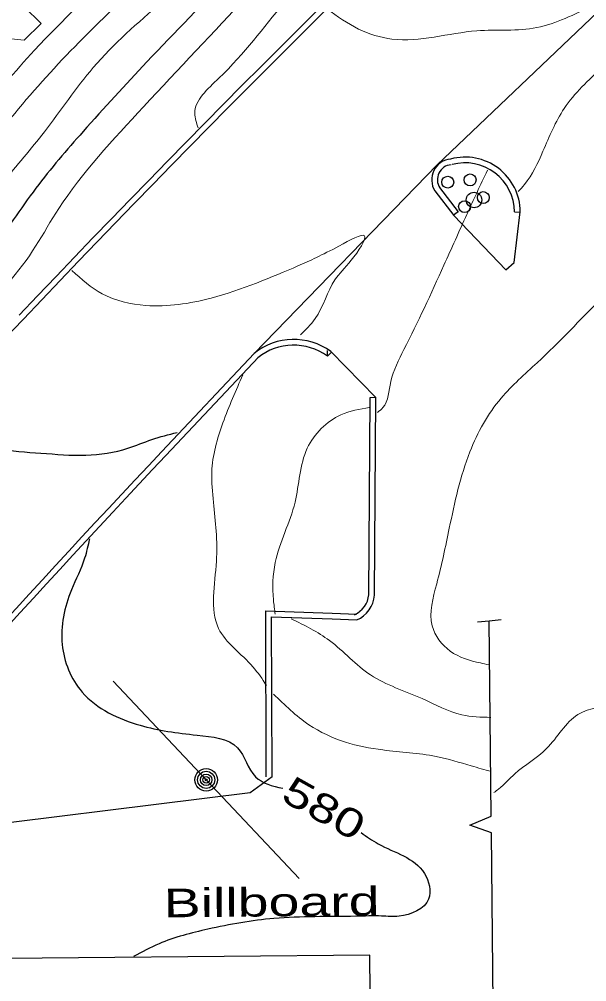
# Model space of a CAD drawing. Extents: x 2361708 to 2370558, y 6977955 to 6991887.
# Drawn here: x 2369305.4 to 2369400.6, y 6990436.3 to 6990597.8 of the extents above; entities that cross this region are included whole.
import ezdxf
from ezdxf.enums import TextEntityAlignment as Align

# ---------------------------------------------------------------- set-up
doc = ezdxf.new("R2010")
doc.units = 0
doc.header["$LTSCALE"] = 1.9
for name, color, linetype, lineweight in [('11', 7, 'Continuous', 25), ('18', 7, 'Continuous', 25), ('2', 7, 'Continuous', 25), ('20', 7, 'Continuous', 25), ('21', 7, 'Continuous', 25), ('23', 7, 'Continuous', 25), ('31', 7, 'Continuous', 13), ('35', 7, 'Continuous', 13), ('9', 7, 'Continuous', 13)]:
    doc.layers.add(name, color=color, linetype=linetype, lineweight=lineweight)

msp = doc.modelspace()

# ---------------------------------------------------------------- linework, layer by layer
at = {"layer": '11'}
msp.add_lwpolyline([(2369290.824, 6990440.096), (2369293.655, 6990130.068), (2369367.042, 6990130.736), (2369364.221, 6990440.765)], close=True, dxfattribs=at)
at = {"layer": '18'}
for p, q in [((2369384.611, 6990464.07), (2369384.278, 6990496.858)), ((2369385.238, 6990401.303), (2369384.637, 6990461.3))]:
    msp.add_line(p, q, dxfattribs=at)
for points in [[(2369382.29, 6990496.659), (2369384.278, 6990496.858), (2369386.266, 6990497.057)], [(2369384.637, 6990461.29), (2369380.994, 6990462.575), (2369384.611, 6990464.06)]]:
    msp.add_lwpolyline(points, dxfattribs=at)
at = {"layer": '2'}
for p, q in [((2369402.427, 6990598.996), (2369375.519, 6990573.359)), ((2369375.519, 6990573.359), (2369344.829, 6990541.735)), ((2369375.161, 6990568.995), (2369378.31, 6990564.895)), ((2369375.925, 6990569.582), (2369379.075, 6990565.482)), ((2369379.075, 6990565.482), (2369378.29, 6990564.925)), ((2369388.525, 6990565.492), (2369389.486, 6990565.411)), ((2369344.829, 6990541.735), (2369329.325, 6990525.267)), ((2369345.525, 6990541.082), (2369330.021, 6990524.613)), ((2369357.114, 6990541.272), (2369357.105, 6990542.232)), ((2369357.114, 6990541.272), (2369357.818, 6990541.929)), ((2369365.26, 6990534.339), (2369357.677, 6990542.047)), ((2369364.056, 6990501.167), (2369364.3, 6990534.35)), ((2369364.3, 6990534.35), (2369365.26, 6990534.389)), ((2369365.016, 6990501.155), (2369365.26, 6990534.339)), ((2369357.935, 6990498.138), (2369362.077, 6990497.967)), ((2369357.894, 6990497.177), (2369362.036, 6990497.006))]:
    msp.add_line(p, q, dxfattribs=at)
for points in [[(2369378.31, 6990564.895), (2369387.077, 6990555.768), (2369388.446, 6990557.011), (2369389.485, 6990565.501)], [(2369346.855, 6990470.681), (2369346.78, 6990498.522), (2369357.925, 6990498.137)], [(2369347.816, 6990470.68), (2369347.74, 6990497.531), (2369357.894, 6990497.177)], [(2369347.816, 6990470.68), (2369344.151, 6990467.985), (2369288.234, 6990461.032), (2369288.653, 6990458.056)]]:
    msp.add_lwpolyline(points, dxfattribs=at)
for centre, radius, start, end in [((2370908.863, 6989030.092), 2208.068, 129.1299, 136.56719), ((2370908.863, 6989030.092), 2207.108, 129.1299, 136.56719), ((2370663.293, 6989244.443), 1938.575, 131.35207, 136.1626), ((2369378.088, 6990570.882), 3.482, 94.89831, 212.80705), ((2369378.088, 6990570.882), 2.522, 94.89831, 212.80705), ((2369380.211, 6990565.397), 9.275, 0.64205, 105.13036), ((2369380.211, 6990565.397), 8.315, 0.64205, 105.13036), ((2371117.256, 6988843.171), 2486.96, 136.74073, 140.28079), ((2369351.456, 6990533.534), 10.544, 53.84573, 128.93966), ((2369351.456, 6990533.534), 9.584, 53.84573, 128.93966), ((2370890.127, 6989052.576), 2145.908, 136.66375, 139.45659), ((2370890.127, 6989052.576), 2144.948, 136.66375, 139.45659), ((2369360.017, 6990501.602), 4.059, 293.71785, 354.89704), ((2369360.017, 6990501.602), 5.019, 293.71785, 354.89704)]:
    msp.add_arc(centre, radius, start, end, dxfattribs=at)
at = {"layer": '21'}
msp.add_line((2369321.141, 6990486.747), (2369352.398, 6990453.603), dxfattribs=at)
for radius in [1.9, 1.442, 0.973, 0.539, 0.192]:
    msp.add_circle((2369336.77, 6990470.175), radius, dxfattribs=at)
at = {"layer": '23'}
for centre, radius in [((2369381.064, 6990570.841), 1), ((2369377.307, 6990570.466), 1), ((2369381.716, 6990567.477), 1.3), ((2369383.272, 6990567.882), 1), ((2369380.136, 6990566.362), 1)]:
    msp.add_circle(centre, radius, dxfattribs=at)
at = {"layer": '31', "lineweight": 25}
for points in [[(2369457.573, 6990727.837), (2369455.156, 6990725.414), (2369441.406, 6990711.683), (2369427.93, 6990697.584), (2369411.652, 6990682.528), (2369397.527, 6990667.253), (2369384.581, 6990653.119), (2369369.793, 6990637.027), (2369354.54, 6990619.401), (2369341.222, 6990605.474), (2369326.823, 6990590.656), (2369316.113, 6990578.953), (2369308.204, 6990569.458), (2369300.463, 6990558.984), (2369297.485, 6990555.615)], [(2369262.144, 6990590.19), (2369276.566, 6990599.568), (2369292.328, 6990611.999), (2369317.52, 6990635.04), (2369336.284, 6990651.469), (2369355.135, 6990668.279), (2369375.849, 6990685.747), (2369393.052, 6990700.352), (2369399.917, 6990706.117)], [(2369292.272, 6990531.774), (2369296.829, 6990527.868), (2369301.708, 6990525.854), (2369309.037, 6990524.994), (2369316.58, 6990524.645), (2369323.649, 6990525.813), (2369327.656, 6990527.271), (2369331.885, 6990528.471)], [(2369317.174, 6990510.601), (2369316.375, 6990507.363), (2369314.165, 6990502.051), (2369312.603, 6990492.866), (2369315.959, 6990484.898), (2369325.672, 6990479.33), (2369335.238, 6990477.68), (2369342.029, 6990475.525), (2369345.025, 6990470.703), (2369349.624, 6990468.747)], [(2369362.756, 6990461.312), (2369365.654, 6990459.419), (2369373.381, 6990454.463), (2369374.102, 6990450.17), (2369369.139, 6990447.292), (2369366.199, 6990447.314), (2369361.869, 6990447.283), (2369348.142, 6990446.912), (2369337.068, 6990445.107), (2369328.861, 6990442.649), (2369324.591, 6990440.517)]]:
    msp.add_spline(points, degree=3, dxfattribs=at)
at = {"layer": '35'}
for points in [[(2369912.934, 6991051.527), (2369903.357, 6991049.016), (2369891.062, 6991043.229), (2369879.891, 6991038.042), (2369862.557, 6991028.917), (2369845.542, 6991018.774), (2369833.706, 6991012.051), (2369821.322, 6991004.043), (2369803.349, 6990991.611), (2369788.522, 6990982.859), (2369774.708, 6990974.748), (2369758.864, 6990964.536), (2369744.983, 6990955.154), (2369728.208, 6990944.114), (2369717.577, 6990936.822), (2369704.656, 6990927.359), (2369689.324, 6990915.942), (2369677.497, 6990907.149), (2369665.314, 6990896.883), (2369646.072, 6990882.299), (2369632.005, 6990871.345), (2369617.444, 6990859.865), (2369603.749, 6990848.814), (2369596.297, 6990841.563), (2369581.813, 6990830.385), (2369565.249, 6990816.006), (2369553.082, 6990805.16), (2369539.839, 6990793.783), (2369527.075, 6990782.572), (2369516.435, 6990773.18), (2369501.883, 6990760.621), (2369483.5, 6990743.055), (2369466.463, 6990726.812), (2369451.816, 6990712.792), (2369435.771, 6990695.358), (2369417.979, 6990676.568), (2369401.927, 6990662.075), (2369385.676, 6990644.159), (2369374.316, 6990630.5), (2369360.121, 6990612.034), (2369349.78, 6990600.455), (2369338.919, 6990587.921), (2369334.855, 6990582.012), (2369335.429, 6990579.567)], [(2369589.024, 6990847.124), (2369582.523, 6990842.952), (2369572.004, 6990834.461), (2369559.064, 6990823.828), (2369546.478, 6990812.868), (2369529.767, 6990798.228), (2369512.643, 6990783.864), (2369498.258, 6990771.697), (2369486.743, 6990760.556), (2369475.253, 6990750.047), (2369461.806, 6990737.018), (2369449.25, 6990724.998), (2369438.221, 6990714.263), (2369425.148, 6990700.927), (2369411.215, 6990686.494), (2369398.173, 6990672.869), (2369384.034, 6990658.014), (2369367.786, 6990640.968), (2369354.092, 6990625.537), (2369339.385, 6990609.417), (2369329.328, 6990600.65), (2369317.831, 6990589.7), (2369309.643, 6990578.922), (2369302.684, 6990570.375), (2369299.011, 6990565.49), (2369294.049, 6990559.363)], [(2369595.795, 6990844.938), (2369592.302, 6990842.125), (2369580.571, 6990832.733), (2369561.289, 6990817.059), (2369541.359, 6990799.109), (2369520.584, 6990781.629), (2369501.475, 6990763.577), (2369489.066, 6990752.858), (2369475.206, 6990740.206), (2369457.564, 6990723.547), (2369446.303, 6990712.069), (2369434.046, 6990698.992), (2369420.924, 6990685.596), (2369406.917, 6990671.543), (2369391.96, 6990656.369), (2369378.059, 6990640.666), (2369362.106, 6990622.013), (2369343.827, 6990601.889), (2369326.274, 6990583.131), (2369312.026, 6990566.024), (2369303.306, 6990553.37), (2369296.406, 6990542.874), (2369297.824, 6990539.938)], [(2369574.655, 6990840.717), (2369557.319, 6990826.511), (2369538.764, 6990811.174), (2369520.773, 6990796.442), (2369501.621, 6990779.759), (2369484.652, 6990763.757), (2369462.548, 6990743.115), (2369445.997, 6990727.337), (2369432.421, 6990713.237), (2369417.462, 6990698.334), (2369403.338, 6990682.939), (2369386.292, 6990666.596), (2369369.91, 6990648.959), (2369349.911, 6990627.718), (2369333.031, 6990610.766), (2369315.421, 6990593.917), (2369304.664, 6990582.005), (2369299.1, 6990574.992), (2369294.99, 6990569.692), (2369290.36, 6990562.378)], [(2369500.556, 6990783.499), (2369489.516, 6990773.904), (2369471.423, 6990757.361), (2369438.608, 6990725.127), (2369418.108, 6990704.051), (2369397.526, 6990683.114), (2369379.529, 6990664.881), (2369362.71, 6990646.78), (2369338.963, 6990624.234), (2369322.426, 6990607.105), (2369307.983, 6990592.637), (2369298.529, 6990581.447), (2369289.611, 6990569.561), (2369287.006, 6990565.936)], [(2369267.784, 6990584.914), (2369277.1, 6990591.753), (2369293.239, 6990605.527), (2369309.486, 6990621.752), (2369322.718, 6990634.169), (2369336.629, 6990646.732)], [(2369462.411, 6990617.708), (2369458.922, 6990606.164), (2369457.051, 6990591.496), (2369452.185, 6990580.529), (2369449.738, 6990562.285), (2369447.923, 6990552.357), (2369436.715, 6990540.51), (2369432.14, 6990529.466), (2369425.966, 6990515.196), (2369417.654, 6990500.626), (2369414.152, 6990490.282), (2369409.699, 6990483.25), (2369406.135, 6990482.636), (2369399.149, 6990481.129), (2369393.883, 6990475.419), (2369388.553, 6990471.178), (2369385.837, 6990468.632), (2369385.063, 6990468.024)], [(2369357.1, 6990599.525), (2369362.332, 6990596.164), (2369367.948, 6990594.478), (2369382.176, 6990595.863), (2369392.271, 6990596.409), (2369401.627, 6990599.998), (2369403.54, 6990600.777)], [(2369403.265, 6990589.763), (2369396.84, 6990582.832), (2369393.288, 6990575.668), (2369390.172, 6990570.058), (2369389.142, 6990568.908)], [(2369383.949, 6990572.469), (2369380.509, 6990565.046), (2369376.66, 6990556.519), (2369369.954, 6990542.384), (2369367.755, 6990536.993), (2369366.427, 6990532.63), (2369365.524, 6990531.831)], [(2369314.255, 6990555.635), (2369319.323, 6990551.733), (2369326.652, 6990549.782), (2369337.59, 6990551.017), (2369352.15, 6990556.415), (2369359.058, 6990559.752), (2369363.352, 6990561.473), (2369361.111, 6990557.351), (2369358.372, 6990554.055), (2369355.044, 6990547.563), (2369352.58, 6990544.839)], [(2369412.471, 6990559.67), (2369403.134, 6990550.951), (2369392.326, 6990540.177), (2369386.272, 6990534.239), (2369381.028, 6990525.219), (2369377.57, 6990512.405), (2369375.458, 6990503.065), (2369374.696, 6990496.007), (2369377.716, 6990491.776), (2369382.785, 6990489.784), (2369384.199, 6990489.477)], [(2369342.943, 6990538.147), (2369339.58, 6990530.095), (2369337.708, 6990521.807), (2369337.986, 6990516.739)], [(2369364.146, 6990532.669), (2369359.378, 6990531.433), (2369353.741, 6990525.829), (2369351.677, 6990516.749), (2369348.353, 6990506.647), (2369348.063, 6990500.374), (2369348.346, 6990497.946)], [(2369337.986, 6990516.739), (2369338.491, 6990506.853), (2369338.848, 6990495.596), (2369344.61, 6990489.13), (2369346.899, 6990486.022)], [(2369351.053, 6990497.192), (2369357.449, 6990493.553), (2369364.364, 6990487.769), (2369372.992, 6990483.81), (2369379.678, 6990481.064), (2369384.552, 6990480.66)], [(2369348.074, 6990484.553), (2369353.982, 6990479.429), (2369360.121, 6990476.507), (2369366.404, 6990475.187), (2369375.364, 6990474.092), (2369381.26, 6990472.519), (2369384.589, 6990471.56)]]:
    msp.add_spline(points, degree=3, dxfattribs=at)
at = {"layer": '9'}
msp.add_lwpolyline([(2369306.224, 6990599.9), (2369309.071, 6990597.068), (2369306.237, 6990594.281), (2369302.453, 6990594.694)], dxfattribs=at)

# ---------------------------------------------------------------- texts
at = {"layer": '20', "width": 1.45}
msp.add_text('Billboard', height=4.8, rotation=0.545, dxfattribs=at).set_placement((2369329.669, 6990447.086))
at = {"layer": '31', "width": 1.35}
msp.add_text(' 580 ', height=4.8, rotation=330.78, dxfattribs=at).set_placement((2369355.376, 6990463.31), align=Align.CENTER)

doc.saveas('drawing.dxf')
